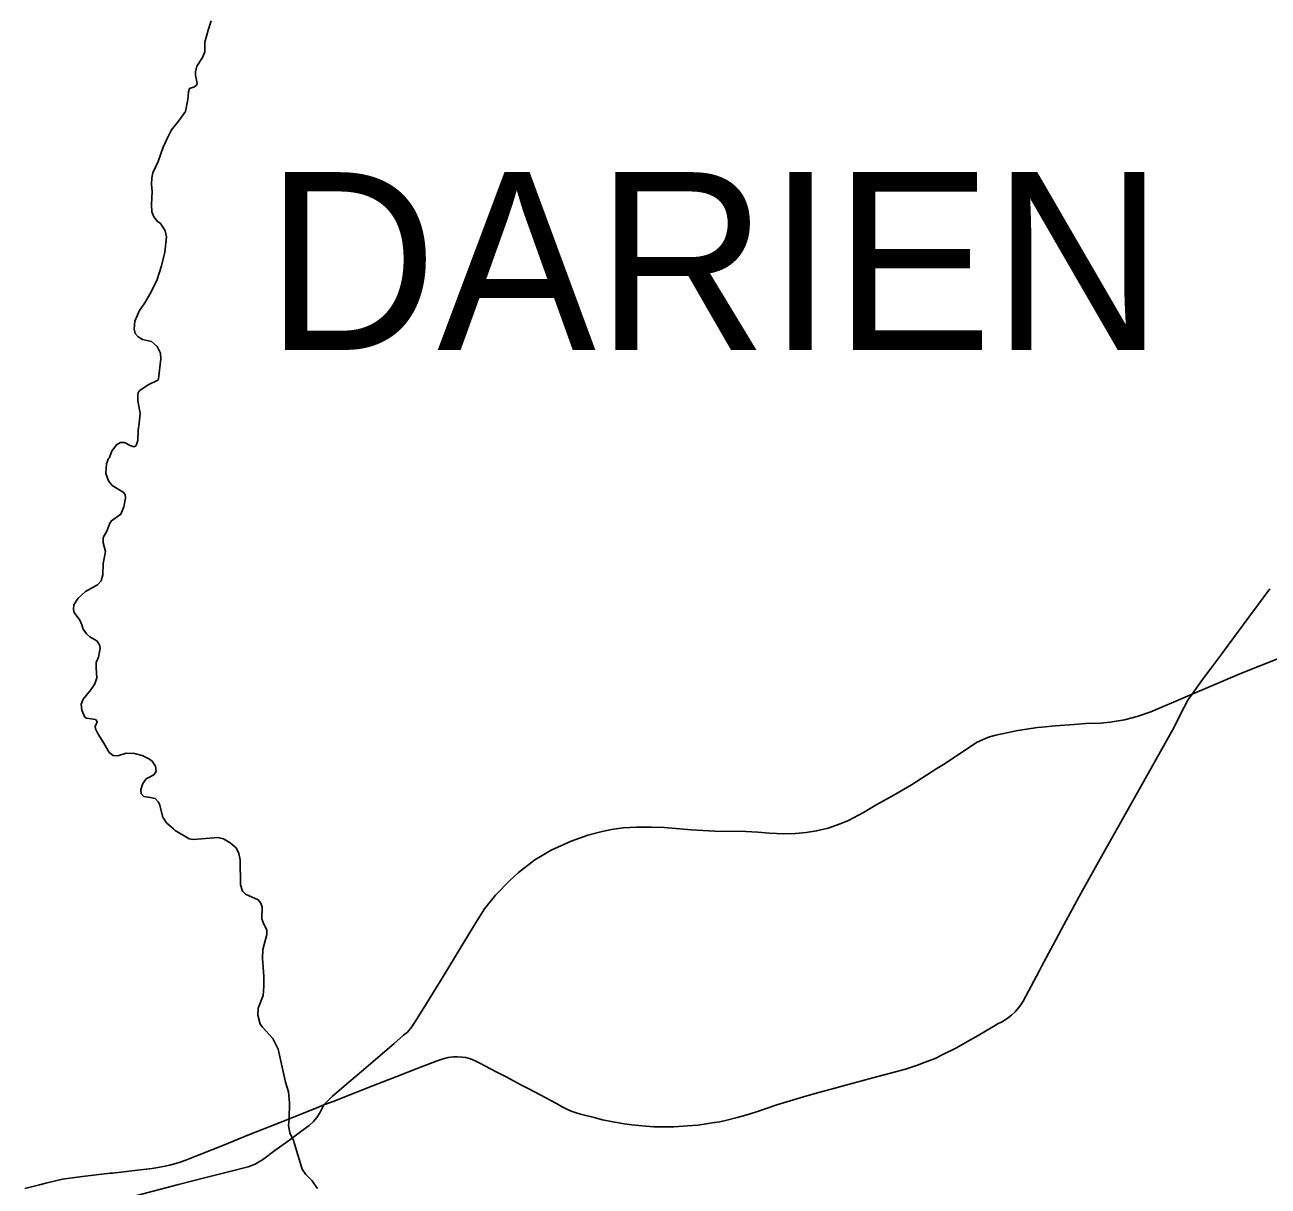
# Model space of a CAD drawing. Extents: x 0 to 2603, y -226 to 830.
# Drawn here: x 55.23 to 64.67, y 474.85 to 483.67 of the extents above; entities that cross this region are included whole.
import ezdxf

# ---------------------------------------------------------------- set-up
doc = ezdxf.new("R2010")
doc.units = 0
for name, color, linetype in [('CT_TSH_Map_Interstate_Roads', 7, 'Continuous'), ('CT_TSH_Map_Town_Limits', 7, 'Continuous'), ('CT_TSH_Map_Town_Text', 7, 'Continuous'), ('CT_TSH_Map_US_and_State_Routes', 7, 'Continuous')]:
    doc.layers.add(name, color=color, linetype=linetype)

msp = doc.modelspace()

# ---------------------------------------------------------------- linework, layer by layer
at = {"layer": 'CT_TSH_Map_Interstate_Roads'}
for points in [[(64.7726, 478.8718), (64.4662, 478.7509), (64.0902, 478.5919)], [(64.0902, 478.5919), (63.7775, 478.4576), (63.6734, 478.4201)], [(63.0492, 478.351), (62.9493, 478.3401), (62.9153, 478.3387), (62.7671, 478.315), (62.5985, 478.2785)], [(63.1944, 478.3613), (63.0492, 478.351)], [(63.2819, 478.3672), (63.1944, 478.3613)], [(63.6734, 478.4201), (63.5778, 478.3962), (63.467, 478.3774), (63.3954, 478.3706), (63.2819, 478.3672)], [(62.5985, 478.2785), (62.5523, 478.2667), (62.5201, 478.2534), (62.4575, 478.2262), (62.2029, 478.0576)], [(62.2029, 478.0576), (62.1528, 478.0257), (61.9596, 477.9028), (61.8188, 477.8224), (61.6958, 477.7518), (61.5936, 477.6927), (61.4798, 477.6323), (61.4172, 477.605)], [(59.8702, 477.5813), (59.7691, 477.5749), (59.6809, 477.5621), (59.6109, 477.5477), (59.5018, 477.5204), (59.3751, 477.4739)], [(60.7004, 477.5465), (60.4644, 477.5505), (60.2868, 477.5608), (60.0829, 477.5774), (59.9857, 477.5812), (59.8702, 477.5813)], [(61.4172, 477.605), (61.3254, 477.5743), (61.2389, 477.5527), (61.1592, 477.5401), (61.0784, 477.5333), (60.9906, 477.5304)], [(60.9906, 477.5304), (60.8818, 477.5345), (60.7919, 477.5425), (60.7004, 477.5465)], [(59.3751, 477.4739), (59.223, 477.4052), (59.0979, 477.3314), (58.9749, 477.2373), (58.9091, 477.1763), (58.8001, 477.0655), (58.7167, 476.9612)], [(58.7167, 476.9612), (58.6399, 476.8399), (58.4025, 476.4467)], [(58.4025, 476.4467), (58.2746, 476.2405)], [(58.2746, 476.2405), (58.2056, 476.1273), (58.164, 476.064)], [(58.164, 476.064), (58.1306, 476.025), (58.1016, 476.0006), (58.0299, 475.9388)], [(58.0299, 475.9388), (57.7973, 475.7384), (57.6861, 475.6448), (57.5583, 475.5354)], [(57.5583, 475.5354), (57.4962, 475.4711)], [(57.4962, 475.4711), (57.4667, 475.4104), (57.4435, 475.3761), (57.4176, 475.3455), (57.3852, 475.3158), (57.3399, 475.2819), (57.2371, 475.2068), (57.1231, 475.1243), (57.0305, 475.0557), (56.9937, 475.0333)], [(56.9937, 475.0333), (56.9742, 475.0207)], [(56.7726, 474.9643), (56.5994, 474.9198)], [(56.9742, 475.0207), (56.9204, 475.0021), (56.7726, 474.9643)], [(56.3919, 474.8669), (56.1988, 474.816), (55.8931, 474.7363)], [(56.5994, 474.9198), (56.3919, 474.8669)]]:
    msp.add_lwpolyline(points, dxfattribs=at)
at = {"layer": 'CT_TSH_Map_Town_Limits'}
for points in [[(56.64, 483.7026), (56.6188, 483.6319), (56.5921, 483.5407), (56.5927, 483.4674), (56.5743, 483.4251), (56.5311, 483.3584), (56.5217, 483.3173), (56.5215, 483.2916), (56.5338, 483.2284), (56.5298, 483.2156), (56.513, 483.2028), (56.4755, 483.1903), (56.4688, 483.1659), (56.4644, 483.1054), (56.4455, 483.0154), (56.3933, 482.9425), (56.34, 482.876), (56.311, 482.8196), (56.2769, 482.7453), (56.2372, 482.6362), (56.1977, 482.549), (56.1909, 482.5117), (56.1865, 482.4603), (56.1912, 482.4073), (56.1865, 482.3096), (56.1898, 482.2541), (56.2062, 482.2153), (56.2367, 482.1777), (56.2419, 482.1738), (56.2571, 482.162), (56.2902, 482.1089), (56.3, 482.0625), (56.2887, 481.948), (56.2631, 481.8439), (56.2287, 481.7322), (56.1736, 481.6271), (56.1356, 481.5631), (56.0952, 481.5042), (56.0596, 481.4235), (56.0552, 481.363), (56.0639, 481.3293), (56.0855, 481.3034), (56.1189, 481.2851), (56.187, 481.2689), (56.2304, 481.2312), (56.2556, 481.1808), (56.2578, 481.1382), (56.2396, 480.9864), (56.2356, 480.9749), (56.162, 480.9396), (56.0997, 480.8964), (56.0868, 480.8823), (56.0826, 480.8592), (56.0835, 480.8193), (56.1019, 480.7237), (56.0948, 480.6465), (56.0866, 480.5964), (56.0846, 480.5179), (56.07, 480.4794), (56.0545, 480.4693), (56.0249, 480.4785), (55.9826, 480.5021), (55.9517, 480.5024), (55.9208, 480.4846), (55.8855, 480.4348), (55.8657, 480.3821), (55.8592, 480.3758), (55.8446, 480.3385), (55.8401, 480.2665), (55.8602, 480.2109), (55.8895, 480.1745), (55.9727, 480.1248), (55.9867, 480.1068), (55.989, 480.0783), (55.9768, 480.014), (55.9544, 479.9564), (55.9181, 479.9322), (55.8831, 479.908), (55.8712, 479.8889), (55.8488, 479.8285), (55.8213, 479.7798), (55.8209, 479.7399), (55.8384, 479.6741), (55.8208, 479.5829), (55.8187, 479.4966), (55.8053, 479.4503), (55.7767, 479.4197), (55.6861, 479.3703), (55.6316, 479.3193), (55.5976, 479.2681), (55.5946, 479.2333)], [(55.5946, 479.2333), (55.6009, 479.2114), (55.6442, 479.1531), (55.6592, 479.1182), (55.6679, 479.0845), (55.6934, 479.0483), (55.7189, 479.0262), (55.7727, 478.9947), (55.7917, 478.965), (55.7966, 478.9391), (55.7844, 478.871), (55.7661, 478.8312), (55.7672, 478.8235), (55.767, 478.79), (55.7714, 478.7152), (55.7567, 478.6691), (55.7267, 478.623), (55.6681, 478.5527), (55.6523, 478.5143), (55.6583, 478.4691), (55.681, 478.4161), (55.6925, 478.4083), (55.762, 478.3985), (55.7747, 478.383), (55.7707, 478.3677), (55.7601, 478.3457), (55.7626, 478.3277), (55.7828, 478.2864), (55.8247, 478.219), (55.8651, 478.1478), (55.8958, 478.1243), (55.9306, 478.1214), (55.9952, 478.1414), (56.0583, 478.1395), (56.1162, 478.1261), (56.1725, 478.0959), (56.1929, 478.0816), (56.2184, 478.044), (56.2219, 478.0053), (56.2088, 477.9796), (56.1777, 477.9619), (56.1467, 477.9468), (56.1205, 477.9123), (56.1059, 477.8674), (56.1095, 477.8326), (56.1286, 477.8144), (56.1788, 477.8049), (56.2148, 477.798), (56.2376, 477.7734), (56.2479, 477.7553), (56.2727, 477.6572), (56.3006, 477.6143), (56.358, 477.5662), (56.367, 477.5558), (56.4733, 477.4929), (56.5042, 477.4876), (56.6936, 477.5013), (56.7348, 477.4917), (56.7859, 477.4629), (56.8294, 477.4226), (56.8495, 477.3813), (56.8607, 477.3335), (56.8641, 477.1429), (56.8778, 477.0951), (56.9021, 477.0717), (56.9983, 477.0283), (57.0186, 477.0023), (57.0273, 476.9726), (57.0265, 476.8838), (57.0377, 476.8489), (57.0631, 476.8023), (57.0627, 476.7649), (57.032, 476.652), (57.0301, 476.5837), (57.0417, 476.4496), (57.041, 476.3724), (57.0352, 476.3028), (56.9969, 476.2066), (56.9939, 476.1538), (57.0138, 476.0841), (57.0303, 476.0609), (57.1093, 475.9764), (57.1485, 475.8948), (57.2041, 475.6446), (57.2266, 475.5696), (57.2348, 475.4871), (57.2337, 475.3647), (57.2281, 475.3159), (57.239, 475.2592), (57.2656, 475.2009), (57.3318, 474.9839), (57.3584, 474.9424), (57.4044, 474.897), (57.4489, 474.8373)]]:
    msp.add_lwpolyline(points, dxfattribs=at)
at = {"layer": 'CT_TSH_Map_US_and_State_Routes'}
for points in [[(64.6798, 479.3905), (64.5861, 479.2639)], [(64.5861, 479.2639), (64.5209, 479.1759)], [(64.5209, 479.1759), (64.3638, 478.9627), (64.3084, 478.888), (64.2322, 478.7862)], [(64.2322, 478.7862), (64.169, 478.701)], [(64.169, 478.701), (64.0902, 478.5919)], [(64.0902, 478.5919), (64.059, 478.5448), (64.0292, 478.4917)], [(64.0292, 478.4917), (64.0139, 478.4641), (63.9539, 478.3399)], [(63.9539, 478.3399), (63.7332, 477.9467)], [(63.7332, 477.9467), (63.5486, 477.6176)], [(63.5486, 477.6176), (63.4808, 477.4967)], [(63.4808, 477.4967), (63.4267, 477.4032), (63.2317, 477.0548)], [(63.2317, 477.0548), (63.1151, 476.8384)], [(63.1151, 476.8384), (63.0351, 476.6878)], [(63.0351, 476.6878), (62.9475, 476.5227)], [(62.9475, 476.5227), (62.9283, 476.4867), (62.8071, 476.2594)], [(62.8071, 476.2594), (62.7898, 476.2313), (62.772, 476.2082), (62.7461, 476.1782), (62.7193, 476.1532), (62.6949, 476.1345), (62.6639, 476.1128), (62.6437, 476.1008), (62.6181, 476.0895), (62.5887, 476.0713)], [(62.5887, 476.0713), (62.4646, 475.9993)], [(62.4646, 475.9993), (62.368, 475.9433)], [(62.368, 475.9433), (62.3013, 475.9038), (62.1983, 475.8542)], [(58.3564, 475.8065), (58.2917, 475.7807)], [(58.4801, 475.8367), (58.4409, 475.8307), (58.4016, 475.8207), (58.3564, 475.8065)], [(58.7181, 475.7678), (58.6808, 475.7877), (58.6452, 475.8067), (58.6092, 475.8215), (58.5742, 475.8304), (58.5462, 475.8353), (58.5087, 475.8378), (58.4801, 475.8367)], [(62.1983, 475.8542), (62.1383, 475.8247), (62.0632, 475.7957), (62.0037, 475.7742)], [(58.2303, 475.7574), (58.0511, 475.6875)], [(58.2917, 475.7807), (58.2303, 475.7574)], [(58.9931, 475.6237), (58.8798, 475.6841), (58.811, 475.7196), (58.7181, 475.7678)], [(62.0037, 475.7742), (61.9131, 475.7426), (61.8381, 475.7216), (61.666, 475.6772)], [(57.8734, 475.6183), (57.7514, 475.5707)], [(58.0511, 475.6875), (57.8734, 475.6183)], [(59.0479, 475.5951), (58.9931, 475.6237)], [(61.666, 475.6772), (61.2564, 475.5669)], [(57.7514, 475.5707), (57.5674, 475.4984)], [(59.1398, 475.5472), (59.0479, 475.5951)], [(59.3312, 475.4438), (59.306, 475.4565), (59.2881, 475.4675), (59.2643, 475.4823), (59.1398, 475.5472)], [(61.0371, 475.5032), (60.9357, 475.4728), (60.7817, 475.4198)], [(61.165, 475.5407), (61.0371, 475.5032)], [(61.2564, 475.5669), (61.165, 475.5407)], [(57.4598, 475.4574), (57.3285, 475.4048)], [(57.4962, 475.4711), (57.4598, 475.4574)], [(57.5674, 475.4984), (57.4962, 475.4711)], [(59.6901, 475.3426), (59.6133, 475.3587), (59.5499, 475.3747), (59.4457, 475.4018), (59.4133, 475.4107), (59.3753, 475.4239), (59.3312, 475.4438)], [(60.7817, 475.4198), (60.7, 475.3936), (60.6355, 475.3748), (60.5564, 475.3565)], [(57.1642, 475.339), (56.9187, 475.2407)], [(57.3285, 475.4048), (57.1642, 475.339)], [(59.7224, 475.3371), (59.6901, 475.3426)], [(60.1535, 475.3061), (60.0649, 475.3046), (60.0035, 475.3063), (59.9424, 475.3096), (59.8357, 475.3196), (59.7766, 475.3283), (59.7224, 475.3371)], [(60.4002, 475.3277), (60.3366, 475.3184), (60.2572, 475.3119), (60.1535, 475.3061)], [(60.5564, 475.3565), (60.5037, 475.344), (60.461, 475.3368), (60.4002, 475.3277)], [(56.9187, 475.2407), (56.741, 475.1695)], [(56.741, 475.1695), (56.5489, 475.0921)], [(56.4119, 475.0397), (56.3722, 475.026), (56.3241, 475.0134), (56.2899, 475.0067)], [(56.5489, 475.0921), (56.5114, 475.0767), (56.4605, 475.0565), (56.4119, 475.0397)], [(55.7682, 474.9395), (55.6434, 474.9244)], [(55.8746, 474.9522), (55.7682, 474.9395)], [(55.8916, 474.9542), (55.8746, 474.9522)], [(56.0813, 474.977), (55.8916, 474.9542)], [(56.2899, 475.0067), (56.1935, 474.9894), (56.0813, 474.977)], [(55.3367, 474.8647), (55.2256, 474.8356)], [(55.3845, 474.8766), (55.3367, 474.8647)], [(55.4572, 474.8956), (55.3845, 474.8766)], [(55.6434, 474.9244), (55.5126, 474.9081), (55.4572, 474.8956)]]:
    msp.add_lwpolyline(points, dxfattribs=at)

# ---------------------------------------------------------------- texts
at = {"layer": 'CT_TSH_Map_Town_Text'}
msp.add_text('DARIEN', height=1.35, dxfattribs=at).set_placement((57.0538, 481.2048))

doc.saveas('drawing.dxf')
